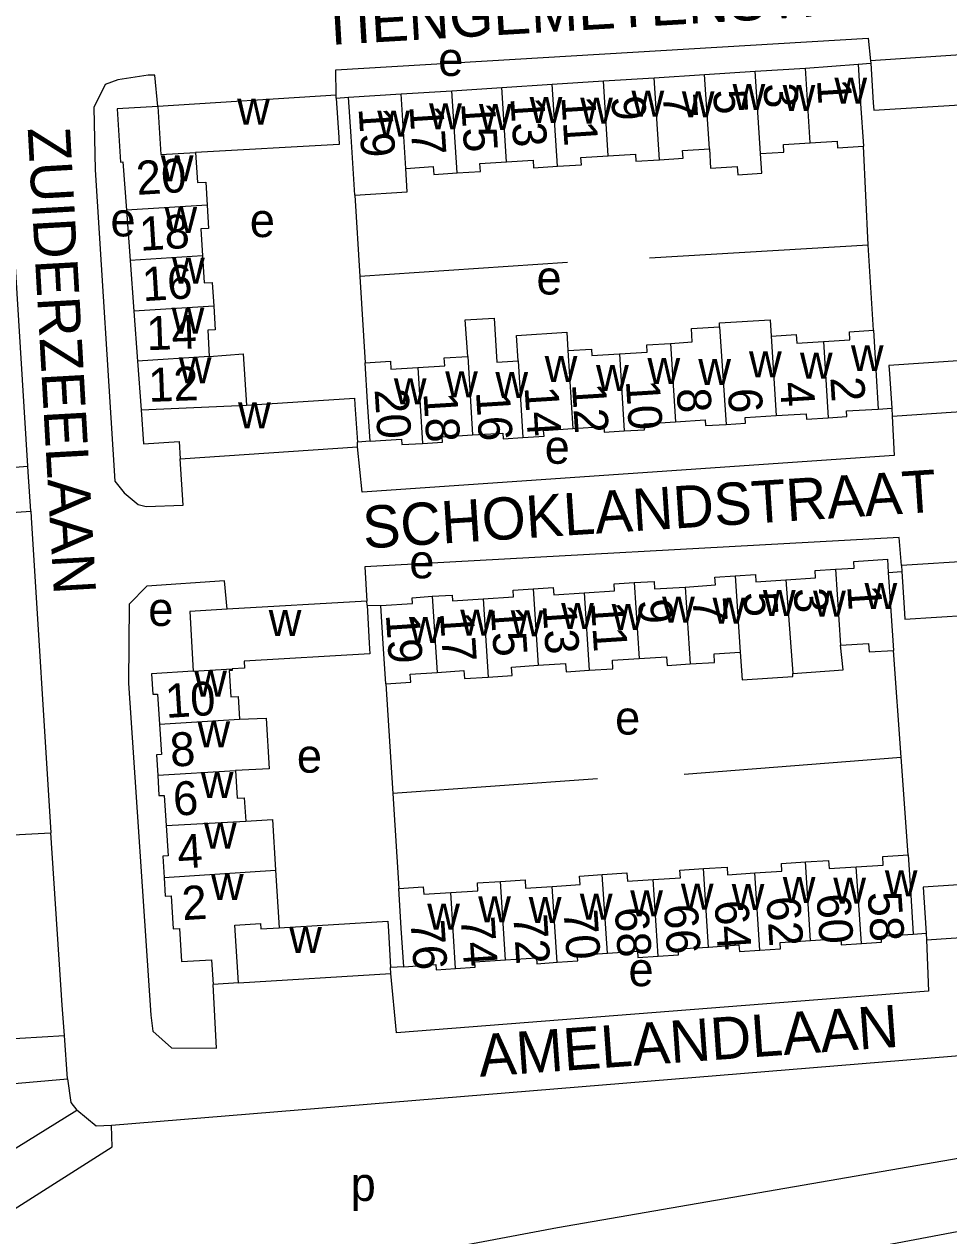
# Model space of a CAD drawing. Extents: x 159675 to 162108, y 386471 to 388472.
# Drawn here: x 160354.1 to 160463.4, y 387489 to 387632.3 of the extents above; entities that cross this region are included whole.
import ezdxf

# ---------------------------------------------------------------- set-up
doc = ezdxf.new("R2010")
doc.units = 0
for name, color, linetype in [('BLT_Basislijn', 7, 'Continuous'), ('BLT_Bebouwing', 7, 'Continuous'), ('BLT_Centroide', 7, 'Continuous'), ('BLT_Huisnummer', 7, 'Continuous'), ('BLT_Huisnummer_ tussenligend', 7, 'Continuous'), ('BLT_Onderverdeling_panden', 7, 'Continuous'), ('BLT_Straatnaam', 7, 'Continuous')]:
    doc.layers.add(name, color=color, linetype=linetype)

msp = doc.modelspace()

# ---------------------------------------------------------------- linework, layer by layer
at = {"layer": 'BLT_Basislijn'}
for p, q in [((160452.67, 387627.62), (160454.17, 387627.72)), ((160390.96, 387623.6), (160392.42, 387623.69)), ((160453.89, 387606.25), (160453.3, 387617.9)), ((160354.48, 387580.05), (160352.36, 387614.52)), ((160393.16, 387612.12), (160393.75, 387602.5)), ((160428, 387604.71), (160453.89, 387606.25)), ((160454.49, 387596.13), (160453.89, 387606.25)), ((160418.32, 387604.17), (160393.75, 387602.5)), ((160393.75, 387602.5), (160394.38, 387592.29)), ((160455.07, 387586.82), (160456.66, 387586.93)), ((160394.96, 387583.02), (160393.46, 387582.91)), ((160348.24, 387579.61), (160354.48, 387580.05)), ((160335.78, 387573.39), (160354.84, 387574.74)), ((160456.25, 387567.48), (160457.85, 387567.6)), ((160394.61, 387563.61), (160396.22, 387563.6)), ((160457.77, 387545.65), (160456.85, 387558.28)), ((160396.83, 387554.33), (160397.64, 387541.35)), ((160432.09, 387543.62), (160457.77, 387545.65)), ((160458.6, 387534.09), (160457.77, 387545.65)), ((160421.87, 387543.08), (160397.64, 387541.35)), ((160397.64, 387541.35), (160398.35, 387530.12)), ((160459.21, 387524.73), (160460.73, 387524.84)), ((160398.95, 387520.86), (160397.39, 387520.75)), ((160345.48, 387511.95), (160358.81, 387512.71)), ((160359.18, 387507.61), (160358.81, 387512.71)), ((160495.14, 387512.81), (160364.38, 387502.1))]:
    msp.add_line(p, q, dxfattribs=at)
for points in [[(160390.94, 387623.93), (160390.91, 387626.95), (160453.86, 387630.69), (160454.15, 387628.02)], [(160369.85, 387622.62), (160369.5, 387626.3), (160368.73, 387626.3), (160365.13, 387625.75), (160363.61, 387625.19), (160362.28, 387622.47), (160362.45, 387615.13), (160364.78, 387578.28), (160365.86, 387576.9), (160367.52, 387575.51), (160368.48, 387575.31), (160372.85, 387575.45), (160372.5, 387580.94)], [(160456.72, 387585.99), (160456.93, 387581.34), (160394.01, 387577), (160393.49, 387582.34)], [(160354.84, 387574.74), (160354.52, 387579.38), (160354.48, 387580.05)], [(160354.84, 387574.74), (160354.89, 387574.01), (160357.2, 387536.71)], [(160457.8, 387568.31), (160457.54, 387571.64), (160394.33, 387568.16), (160394.58, 387564.1)], [(160378.06, 387563.14), (160377.73, 387566.52), (160368.54, 387565.86), (160366.47, 387563.73), (160366.38, 387554.4), (160369.01, 387515.13), (160369.27, 387513.25), (160371.47, 387511.26), (160376.79, 387511.24), (160376.4, 387518.75)], [(160317.22, 387534.45), (160319.95, 387534.71), (160357.2, 387536.71)], [(160358.81, 387512.71), (160358.54, 387516.3), (160357.2, 387536.71)], [(160460.78, 387524.04), (160461.02, 387517.95), (160398.07, 387513.05), (160397.43, 387520.07)], [(160329.29, 387497.46), (160341.15, 387506.04), (160359.18, 387507.61)], [(160359.18, 387507.61), (160359.57, 387504.8), (160360.26, 387503.91)], [(160329.29, 387497.46), (160333.67, 387491.82), (160347.36, 387495.89), (160360.26, 387503.91)], [(160341.81, 387482.13), (160389.5, 387484.83), (160417.13, 387490), (160494.83, 387503.45)], [(160364.38, 387502.1), (160362.58, 387502), (160360.26, 387503.91)], [(160341.81, 387482.13), (160341.04, 387487.29), (160347.87, 387489.54), (160352.85, 387492.2), (160364.46, 387499.55), (160364.38, 387502.1)], [(160496.09, 387494.86), (160474.62, 387491.43), (160393.7, 387476.15), (160326.19, 387465.26), (160317.49, 387463.41), (160304.59, 387459.33), (160294.34, 387455.29), (160279.59, 387447.55), (160133.6, 387357.24), (160095.66, 387329.37)]]:
    msp.add_lwpolyline(points, dxfattribs=at)
at = {"layer": 'BLT_Bebouwing'}
for p, q in [((160475.03, 387629.39), (160454.15, 387628.02)), ((160446.45, 387627.15), (160452.67, 387627.62)), ((160454.15, 387628.02), (160454.17, 387627.72)), ((160422.55, 387625.62), (160428.56, 387626.01)), ((160428.56, 387626.01), (160434.53, 387626.39)), ((160434.53, 387626.39), (160440.49, 387626.77)), ((160440.49, 387626.77), (160446.45, 387627.15)), ((160398.63, 387624.09), (160404.61, 387624.47)), ((160404.61, 387624.47), (160410.53, 387624.85)), ((160410.53, 387624.85), (160416.5, 387625.24)), ((160416.5, 387625.24), (160422.55, 387625.62)), ((160390.94, 387623.93), (160369.85, 387622.62)), ((160390.96, 387623.6), (160390.94, 387623.93)), ((160392.42, 387623.69), (160398.63, 387624.09)), ((160366.14, 387610.33), (160366.57, 387604.4)), ((160366.57, 387604.4), (160367.01, 387598.41)), ((160367.01, 387598.41), (160367.45, 387592.5)), ((160367.45, 387592.5), (160367.88, 387586.71)), ((160456.72, 387585.99), (160477.79, 387587.37)), ((160456.66, 387586.93), (160456.72, 387585.99)), ((160393.49, 387582.34), (160393.46, 387582.91)), ((160372.5, 387580.94), (160393.49, 387582.34)), ((160473.96, 387569.36), (160457.8, 387568.31)), ((160457.8, 387568.31), (160457.85, 387567.6)), ((160394.58, 387564.1), (160378.06, 387563.14)), ((160394.61, 387563.61), (160394.58, 387564.1)), ((160460.73, 387524.84), (160460.78, 387524.04)), ((160460.78, 387524.04), (160481.77, 387525.4)), ((160379.4, 387518.94), (160397.43, 387520.07)), ((160397.43, 387520.07), (160397.39, 387520.75)), ((160379.4, 387518.94), (160376.4, 387518.75))]:
    msp.add_line(p, q, dxfattribs=at)
for points in [[(160452.67, 387627.62), (160452.97, 387622.94), (160453.3, 387617.9)], [(160454.17, 387627.72), (160454.48, 387623.03), (160454.54, 387622.17), (160470.42, 387623.16)], [(160390.96, 387623.6), (160391.25, 387618.94), (160391.3, 387618.1), (160374.32, 387617.17)], [(160393.16, 387612.12), (160392.72, 387619.06), (160392.42, 387623.69)], [(160369.85, 387622.62), (160365.05, 387622.32), (160365.44, 387616.03), (160365.72, 387616.04), (160366.14, 387610.33)], [(160429.18, 387616.31), (160431.97, 387616.49), (160431.91, 387617.4), (160435.1, 387617.6)], [(160435.1, 387617.6), (160435.24, 387615.32), (160438.39, 387615.52), (160438.46, 387614.52), (160441.29, 387614.71), (160441.12, 387617.04)], [(160441.12, 387617.04), (160443.89, 387617.21), (160443.84, 387618.09), (160447.01, 387618.3)], [(160447.01, 387618.3), (160450.19, 387618.5), (160450.24, 387617.71), (160453.3, 387617.9)], [(160374.32, 387617.17), (160374.54, 387613.61), (160375.52, 387613.67), (160375.68, 387610.92)], [(160405.24, 387614.76), (160408, 387614.93), (160407.94, 387615.85), (160411.09, 387616.05)], [(160411.09, 387616.05), (160414.24, 387616.25), (160414.3, 387615.35), (160417.12, 387615.53)], [(160417.12, 387615.53), (160419.95, 387615.72), (160419.9, 387616.57), (160423.12, 387616.77)], [(160423.12, 387616.77), (160426.34, 387616.98), (160426.4, 387616.13), (160429.18, 387616.31)], [(160393.16, 387612.12), (160399.33, 387612.52), (160399.17, 387615.28)], [(160399.17, 387615.28), (160402.42, 387615.49), (160402.48, 387614.58), (160405.24, 387614.76)], [(160375.68, 387610.92), (160375.86, 387608.17), (160374.93, 387608.12), (160375.13, 387604.93)], [(160375.13, 387604.93), (160375.33, 387601.74), (160376.28, 387601.8), (160376.46, 387598.99)], [(160376.46, 387598.99), (160376.63, 387596.19), (160375.75, 387596.14), (160375.94, 387593.02)], [(160406.51, 387593.04), (160406.19, 387597.36), (160409.63, 387597.58), (160409.96, 387592.35), (160412.48, 387592.51)], [(160436.3, 387596.54), (160436.27, 387597.01), (160442.26, 387597.39), (160442.38, 387595.44)], [(160412.48, 387592.51), (160412.29, 387595.5), (160418.22, 387595.92), (160418.35, 387593.74)], [(160430.5, 387594.59), (160433.07, 387594.75), (160432.97, 387596.33), (160436.3, 387596.54)], [(160448.57, 387594.79), (160451.72, 387594.99), (160451.66, 387595.96), (160454.49, 387596.13)], [(160454.49, 387596.13), (160454.79, 387591.46), (160455.07, 387586.82)], [(160424.47, 387593.35), (160427.75, 387593.55), (160427.7, 387594.42), (160430.5, 387594.59)], [(160442.38, 387595.44), (160445.35, 387595.62), (160445.42, 387594.6), (160448.57, 387594.79)], [(160375.94, 387593.02), (160379.95, 387593.33), (160380.35, 387587.26)], [(160400.6, 387591.74), (160403.79, 387591.94), (160403.74, 387592.87), (160406.51, 387593.04)], [(160418.35, 387593.74), (160421.13, 387593.92), (160421.18, 387593.14), (160424.47, 387593.35)], [(160394.38, 387592.29), (160397.36, 387592.47), (160397.42, 387591.54), (160400.6, 387591.74)], [(160394.96, 387583.02), (160394.67, 387587.63), (160394.38, 387592.29)], [(160469.81, 387592.88), (160456.33, 387591.98), (160456.4, 387590.98), (160456.66, 387586.93)], [(160380.35, 387587.26), (160393.11, 387588.11), (160393.16, 387587.33), (160393.46, 387582.91)], [(160367.88, 387586.71), (160368.17, 387582.69), (160372.37, 387582.97), (160372.5, 387580.94)], [(160437.07, 387585.01), (160439.38, 387585.15), (160439.34, 387585.82), (160442.98, 387586.04)], [(160442.98, 387586.04), (160446.52, 387586.26), (160446.56, 387585.62), (160449.13, 387585.78)], [(160449.13, 387585.78), (160451.35, 387585.92), (160451.31, 387586.59), (160455.07, 387586.82)], [(160413.04, 387583.45), (160415.53, 387583.61), (160415.49, 387584.3), (160418.93, 387584.52)], [(160418.93, 387584.52), (160422.62, 387584.75), (160422.66, 387584.08), (160425.03, 387584.23)], [(160425.03, 387584.23), (160427.42, 387584.38), (160427.38, 387585.09), (160431.08, 387585.32)], [(160431.08, 387585.32), (160434.58, 387585.53), (160434.62, 387584.86), (160437.07, 387585.01)], [(160394.96, 387583.02), (160398.69, 387583.25), (160398.73, 387582.61), (160401.16, 387582.76)], [(160401.16, 387582.76), (160403.54, 387582.91), (160403.5, 387583.53), (160407.08, 387583.75)], [(160407.08, 387583.75), (160410.67, 387583.98), (160410.71, 387583.31), (160413.04, 387583.45)], [(160450.01, 387567.87), (160452.21, 387568.01), (160452.16, 387568.8), (160456.15, 387569.06), (160456.25, 387567.48)], [(160438.14, 387567.09), (160440.53, 387567.25), (160440.59, 387566.37), (160444.12, 387566.6)], [(160444.12, 387566.6), (160447.65, 387566.84), (160447.59, 387567.71), (160450.01, 387567.87)], [(160456.25, 387567.48), (160456.55, 387562.96), (160456.85, 387558.28)], [(160457.85, 387567.6), (160458.13, 387563.32), (160458.21, 387561.96), (160473.18, 387562.93), (160473.22, 387562.26), (160475.3, 387562.39)], [(160414.26, 387565.55), (160416.63, 387565.7), (160416.69, 387564.86), (160420.28, 387565.1)], [(160420.28, 387565.1), (160423.87, 387565.33), (160423.82, 387566.13), (160426.18, 387566.29)], [(160426.18, 387566.29), (160428.55, 387566.44), (160428.61, 387565.54), (160432.21, 387565.77)], [(160432.21, 387565.77), (160435.8, 387566.01), (160435.74, 387566.94), (160438.14, 387567.09)], [(160396.22, 387563.6), (160399.97, 387563.84), (160399.92, 387564.51), (160402.3, 387564.67)], [(160402.3, 387564.67), (160404.68, 387564.82), (160404.72, 387564.15), (160408.33, 387564.38)], [(160408.33, 387564.38), (160411.94, 387564.62), (160411.89, 387565.39), (160414.26, 387565.55)], [(160378.06, 387563.14), (160373.63, 387562.88), (160374.04, 387555.83)], [(160394.61, 387563.61), (160394.87, 387559.11), (160394.94, 387557.86), (160380.06, 387556.99), (160380.1, 387556.18), (160378.65, 387556.1)], [(160396.83, 387554.33), (160396.52, 387559.04), (160396.22, 387563.6)], [(160444.95, 387555.56), (160450.93, 387555.96), (160450.6, 387558.88)], [(160450.6, 387558.88), (160453.92, 387559.1), (160453.99, 387558.09), (160456.85, 387558.28)], [(160420.88, 387555.92), (160423.68, 387556.11), (160423.62, 387557.11), (160426.77, 387557.32)], [(160426.77, 387557.32), (160430.03, 387557.53), (160430.09, 387556.5), (160432.8, 387556.68)], [(160432.8, 387556.68), (160435.7, 387556.86), (160435.64, 387557.85), (160438.73, 387558.05)], [(160438.73, 387558.05), (160438.98, 387554.8), (160444.97, 387555.19), (160444.95, 387555.56)], [(160374.04, 387555.83), (160369.09, 387555.49), (160369.26, 387553.08), (160369.82, 387553.11), (160370.05, 387549.53)], [(160378.65, 387556.1), (160378.66, 387555.91), (160378.28, 387555.89), (160378.47, 387552.77), (160379.35, 387552.83), (160379.52, 387550.13)], [(160396.83, 387554.33), (160399.77, 387554.52), (160399.71, 387555.46), (160402.89, 387555.67)], [(160402.89, 387555.67), (160406.06, 387555.88), (160406.12, 387554.93), (160408.94, 387555.11)], [(160408.94, 387555.11), (160411.75, 387555.29), (160411.68, 387556.3), (160414.85, 387556.51)], [(160414.85, 387556.51), (160418.07, 387556.72), (160418.14, 387555.74), (160420.88, 387555.92)], [(160379.52, 387550.13), (160382.67, 387550.24), (160383.04, 387544.25), (160379.03, 387544.08)], [(160370.05, 387549.53), (160370.27, 387545.96), (160369.69, 387545.92), (160369.84, 387543.51)], [(160369.84, 387543.51), (160369.99, 387541.1), (160370.62, 387541.13), (160370.85, 387537.55)], [(160379.03, 387544.08), (160379.24, 387540.78), (160380.08, 387540.83), (160380.25, 387538.06)], [(160370.85, 387537.55), (160371.07, 387533.96), (160370.45, 387533.92), (160370.6, 387531.41)], [(160380.25, 387538.06), (160383.42, 387538.27), (160383.79, 387532.28)], [(160440.48, 387531.96), (160443.67, 387532.17), (160443.61, 387533.07), (160446.44, 387533.25)], [(160446.44, 387533.25), (160449.17, 387533.43), (160449.24, 387532.46), (160452.47, 387532.67)], [(160452.47, 387532.67), (160455.65, 387532.87), (160455.59, 387533.89), (160458.6, 387534.09)], [(160458.6, 387534.09), (160458.91, 387529.32), (160459.21, 387524.73)], [(160370.6, 387531.41), (160370.74, 387529.2), (160371.42, 387529.25), (160371.67, 387525.34), (160372.42, 387525.38), (160372.66, 387521.46), (160376.22, 387521.69), (160376.4, 387518.75)], [(160383.79, 387532.28), (160384.22, 387525.46)], [(160416.51, 387530.36), (160419.8, 387530.57), (160419.73, 387531.58), (160422.42, 387531.76)], [(160422.42, 387531.76), (160425.33, 387531.95), (160425.39, 387530.98), (160428.45, 387531.18)], [(160428.45, 387531.18), (160431.66, 387531.39), (160431.61, 387532.28), (160434.39, 387532.46)], [(160434.39, 387532.46), (160437.18, 387532.64), (160437.24, 387531.74), (160440.48, 387531.96)], [(160476.17, 387532.09), (160475.26, 387532.03), (160475.31, 387531.24), (160460.37, 387530.27), (160460.45, 387529.03), (160460.73, 387524.84)], [(160398.35, 387530.12), (160401.25, 387530.31), (160401.31, 387529.43), (160404.5, 387529.64)], [(160398.95, 387520.86), (160398.65, 387525.42), (160398.35, 387530.12)], [(160404.5, 387529.64), (160407.71, 387529.85), (160407.65, 387530.77), (160410.38, 387530.95)], [(160410.38, 387530.95), (160413.29, 387531.14), (160413.35, 387530.15), (160416.51, 387530.36)], [(160384.22, 387525.46), (160397.04, 387526.26), (160397.12, 387525.06), (160397.39, 387520.75)], [(160447.05, 387523.96), (160450.64, 387524.19), (160450.69, 387523.44), (160453.07, 387523.6)], [(160453.07, 387523.6), (160455.44, 387523.75), (160455.4, 387524.48), (160459.21, 387524.73)], [(160423.03, 387522.46), (160426.59, 387522.69), (160426.64, 387521.96), (160429.04, 387522.11)], [(160429.04, 387522.11), (160431.44, 387522.27), (160431.39, 387522.96), (160434.99, 387523.19)], [(160434.99, 387523.19), (160438.59, 387523.43), (160438.64, 387522.66), (160441.07, 387522.82)], [(160441.07, 387522.82), (160443.5, 387522.98), (160443.45, 387523.72), (160447.05, 387523.96)], [(160405.08, 387520.64), (160407.39, 387520.79), (160407.35, 387521.43), (160410.99, 387521.67)], [(160410.99, 387521.67), (160414.63, 387521.91), (160414.68, 387521.22), (160417.1, 387521.38)], [(160417.1, 387521.38), (160419.52, 387521.54), (160419.47, 387522.23), (160423.03, 387522.46)], [(160398.95, 387520.86), (160402.74, 387521.11), (160402.78, 387520.49), (160405.08, 387520.64)]]:
    msp.add_lwpolyline(points, dxfattribs=at)
at = {"layer": 'BLT_Onderverdeling_panden'}
for p, q in [((160429.18, 387616.31), (160428.56, 387626.01)), ((160435.1, 387617.6), (160434.53, 387626.39)), ((160441.12, 387617.04), (160440.49, 387626.77)), ((160447.01, 387618.3), (160446.45, 387627.15)), ((160405.24, 387614.76), (160404.61, 387624.47)), ((160411.09, 387616.05), (160410.53, 387624.85)), ((160417.12, 387615.53), (160416.5, 387625.24)), ((160423.12, 387616.77), (160422.55, 387625.62)), ((160399.17, 387615.28), (160398.63, 387624.09)), ((160375.68, 387610.92), (160366.14, 387610.33)), ((160375.13, 387604.93), (160366.57, 387604.4)), ((160376.46, 387598.99), (160367.01, 387598.41)), ((160436.3, 387596.54), (160437.07, 387585.01)), ((160430.5, 387594.59), (160431.08, 387585.32)), ((160442.38, 387595.44), (160442.98, 387586.04)), ((160448.57, 387594.79), (160449.13, 387585.78)), ((160375.94, 387593.02), (160367.45, 387592.5)), ((160406.51, 387593.04), (160407.08, 387583.75)), ((160418.35, 387593.74), (160418.93, 387584.52)), ((160424.47, 387593.35), (160425.03, 387584.23)), ((160400.6, 387591.74), (160401.16, 387582.76)), ((160412.48, 387592.51), (160413.04, 387583.45)), ((160367.88, 387586.71), (160380.35, 387587.26)), ((160450.01, 387567.87), (160450.6, 387558.88)), ((160426.18, 387566.29), (160426.77, 387557.32)), ((160432.21, 387565.77), (160432.8, 387556.68)), ((160438.14, 387567.09), (160438.73, 387558.05)), ((160444.12, 387566.6), (160444.95, 387555.56)), ((160402.3, 387564.67), (160402.89, 387555.67)), ((160408.33, 387564.38), (160408.94, 387555.11)), ((160414.26, 387565.55), (160414.85, 387556.51)), ((160420.28, 387565.1), (160420.88, 387555.92)), ((160374.04, 387555.83), (160378.65, 387556.1)), ((160370.05, 387549.53), (160379.52, 387550.13)), ((160369.84, 387543.51), (160379.03, 387544.08)), ((160370.85, 387537.55), (160380.25, 387538.06)), ((160447.05, 387523.96), (160446.44, 387533.25)), ((160370.6, 387531.41), (160383.79, 387532.28)), ((160423.03, 387522.46), (160422.42, 387531.76)), ((160434.99, 387523.19), (160434.39, 387532.46)), ((160441.07, 387522.82), (160440.48, 387531.96)), ((160453.07, 387523.6), (160452.47, 387532.67)), ((160410.99, 387521.67), (160410.38, 387530.95)), ((160417.1, 387521.38), (160416.51, 387530.36)), ((160429.04, 387522.11), (160428.45, 387531.18)), ((160405.08, 387520.64), (160404.5, 387529.64))]:
    msp.add_line(p, q, dxfattribs=at)
for points in [[(160369.85, 387622.62), (160370.2, 387616.94), (160374.32, 387617.17)], [(160379.4, 387518.94), (160378.98, 387525.79), (160381.98, 387525.98), (160382.02, 387525.36), (160384.22, 387525.46)]]:
    msp.add_lwpolyline(points, dxfattribs=at)

# ---------------------------------------------------------------- texts
at = {"layer": 'BLT_Centroide'}
for s, p in [('e', (160403.01, 387626.22)), ('w', (160449.88, 387622.94)), ('w', (160425.88, 387621.39)), ('w', (160437.83, 387622.19)), ('w', (160443.75, 387622.09)), ('w', (160379.24, 387620.44)), ('w', (160413.83, 387620.64)), ('w', (160419.81, 387620.58)), ('w', (160431.83, 387621.34)), ('w', (160395.81, 387619.03)), ('w', (160401.94, 387619.89)), ('w', (160407.84, 387619.81)), ('w', (160370.21, 387613.75)), ('e', (160364.25, 387607.24)), ('w', (160370.64, 387607.66)), ('e', (160380.73, 387607.16)), ('w', (160371.54, 387601.66)), ('e', (160414.64, 387600.37)), ('w', (160371.49, 387595.75)), ('w', (160451.83, 387591.3)), ('w', (160372.34, 387589.88)), ('w', (160415.61, 387590.02)), ('w', (160439.78, 387590.56)), ('w', (160445.8, 387590.42)), ('w', (160421.69, 387588.94)), ('w', (160427.77, 387589.77)), ('w', (160433.78, 387589.66)), ('w', (160397.77, 387587.38)), ('w', (160403.84, 387588.22)), ('w', (160409.78, 387588.12)), ('w', (160379.35, 387584.53)), ('e', (160415.61, 387580.35)), ('e', (160399.6, 387566.8)), ('w', (160453.44, 387563.17)), ('e', (160368.72, 387561.17)), ('w', (160429.5, 387561.55)), ('w', (160435.47, 387561.42)), ('w', (160441.42, 387562.33)), ('w', (160447.36, 387562.25)), ('w', (160382.97, 387559.97)), ('w', (160405.62, 387560.03)), ('w', (160411.59, 387559.94)), ('w', (160417.56, 387560.8)), ('w', (160423.53, 387560.7)), ('w', (160399.56, 387559.16)), ('w', (160374.16, 387552.81)), ('e', (160423.94, 387548.32)), ('w', (160374.54, 387546.81)), ('e', (160386.3, 387543.81)), ('w', (160374.94, 387540.81)), ('w', (160375.31, 387534.84)), ('w', (160376.14, 387528.75)), ('w', (160443.77, 387528.41)), ('w', (160449.75, 387528.31)), ('w', (160455.84, 387529.2)), ('w', (160425.73, 387526.81)), ('w', (160431.72, 387527.62)), ('w', (160437.73, 387527.58)), ('w', (160407.75, 387526.12)), ('w', (160413.73, 387526.02)), ('w', (160419.77, 387526.41)), ('w', (160401.72, 387525.25)), ('w', (160385.39, 387522.5)), ('e', (160425.52, 387518.56)), ('p', (160392.66, 387493.16))]:
    msp.add_text(s, height=4, dxfattribs=at).set_placement(p)
at = {"layer": 'BLT_Huisnummer'}
for s, rotation, p in [('1', 273.6629, (160447.81, 387625.76)), ('13', 273.6685, (160411.55, 387623.62)), ('9', 273.6686, (160423.48, 387623.78)), ('5', 273.6709, (160435.52, 387624.53)), ('19', 273.6704, (160393.59, 387622.4)), ('20', 3.5543, (160367.4, 387612.14)), ('16', 3.5507, (160368.11, 387599.57)), ('12', 2.1158, (160368.79, 387587.66)), ('2', 273.5555, (160449.39, 387590.54)), ('20', 273.5618, (160395.49, 387589.13)), ('14', 273.5552, (160413.23, 387589.41)), ('10', 273.5708, (160425.21, 387590.16)), ('6', 273.5663, (160437.27, 387589.19)), ('5', 273.7426, (160439.09, 387565.11)), ('1', 273.7434, (160451.39, 387565.9)), ('13', 273.7452, (160415.36, 387563.64)), ('9', 273.7413, (160426.65, 387564.26)), ('19', 273.7351, (160396.82, 387562.52)), ('10', 3.5771, (160370.84, 387550.28)), ('6', 3.5733, (160371.77, 387538.7)), ('2', 3.5879, (160372.81, 387526.36)), ('62', 273.7329, (160441.83, 387529.08)), ('58', 273.7403, (160453.8, 387529.64)), ('70', 273.7395, (160417.84, 387527.52)), ('66', 273.7373, (160429.7, 387528.15)), ('76', 273.738, (160399.74, 387526.29))]:
    msp.add_text(s, height=4, rotation=rotation, dxfattribs=at).set_placement(p)
at = {"layer": 'BLT_Huisnummer_ tussenligend'}
for s, rotation, p in [('3', 273.6709, (160441.47, 387625.27)), ('11', 273.6663, (160417.58, 387623.75)), ('7', 273.6654, (160429.58, 387624.05)), ('17', 273.6704, (160399.62, 387622.67)), ('15', 273.6719, (160405.73, 387623.02)), ('18', 3.5507, (160367.78, 387605.53)), ('14', 2.1158, (160368.57, 387593.77)), ('12', 273.5708, (160418.84, 387589.77)), ('8', 273.5595, (160431.21, 387589.21)), ('4', 273.5652, (160443.44, 387589.96)), ('18', 273.5618, (160401.27, 387588.7)), ('16', 273.5553, (160407.48, 387588.86)), ('7', 273.7441, (160433.09, 387564.45)), ('3', 273.7401, (160445.04, 387565.56)), ('15', 273.7452, (160409.22, 387563.37)), ('11', 273.7413, (160421.07, 387563.93)), ('17', 273.7351, (160403.21, 387562.72)), ('8', 3.5717, (160371.41, 387544.5)), ('4', 3.5787, (160372.28, 387532.44)), ('64', 273.7373, (160435.69, 387528.61)), ('60', 273.7329, (160447.76, 387529.39)), ('68', 273.7395, (160423.89, 387527.8)), ('74', 273.738, (160405.68, 387526.7)), ('72', 273.7372, (160411.89, 387526.97))]:
    msp.add_text(s, height=4, rotation=rotation, dxfattribs=at).set_placement(p)
at = {"layer": 'BLT_Straatnaam'}
for s, rotation, p in [('TIENGEMETENSTRAAT', 3.3664, (160389.24, 387629.82)), ('ZUIDERZEELAAN', 273.2242, (160354.46, 387620.04)), ('SCHOKLANDSTRAAT', 3.6907, (160394.24, 387570.31)), ('AMELANDLAAN', 4.0943, (160407.95, 387507.84))]:
    msp.add_text(s, height=5, rotation=rotation, dxfattribs=at).set_placement(p)

doc.saveas('drawing.dxf')
